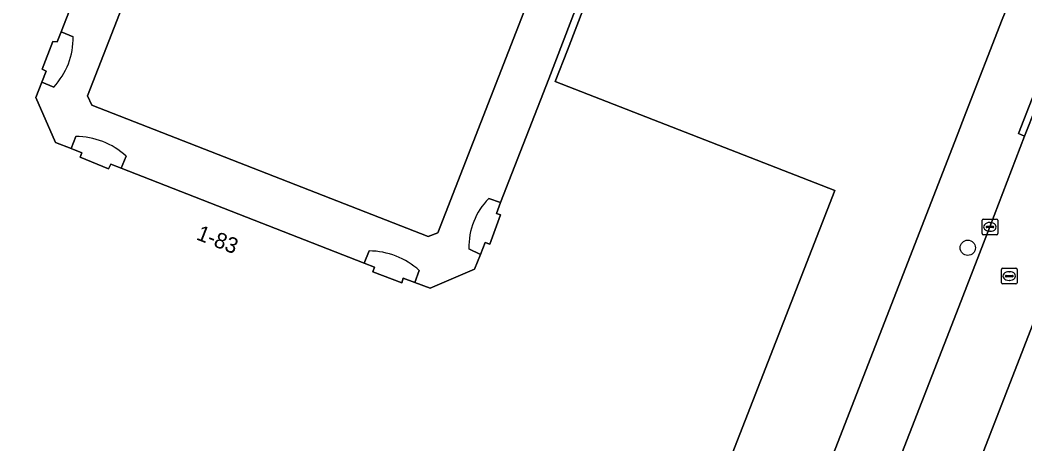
# Model space of a CAD drawing. Extents: x 160023 to 161302, y 384750 to 385707.
# Drawn here: x 160940 to 161004.4, y 385126.8 to 385153.9 of the extents above; entities that cross this region are included whole.
import ezdxf

# ---------------------------------------------------------------- set-up
doc = ezdxf.new("R2010")
doc.units = 0
for name, color, linetype in [('IMGEO_Boom', 7, 'Continuous'), ('IMGEO_Erf', 7, 'Continuous'), ('IMGEO_Kolk', 7, 'Continuous'), ('IMGEO_Pand', 7, 'Continuous'), ('IMGEO_Pand_nummerreeks', 7, 'Continuous'), ('IMGEO_Rijbaan_lokaal_open', 7, 'Continuous'), ('IMGEO_Rioolput', 7, 'Continuous'), ('IMGEO_Voetpad_open', 7, 'Continuous')]:
    doc.layers.add(name, color=color, linetype=linetype)

msp = doc.modelspace()

# ---------------------------------------------------------------- linework, layer by layer
at = {"layer": 'IMGEO_Boom'}
msp.add_circle((161000.727, 385139.322), 0.489, dxfattribs=at)
at = {"layer": 'IMGEO_Erf'}
for points in [[(160968.258, 385210.31), (160944.347, 385149.053), (160944.627, 385148.447), (160966.166, 385140.047), (160966.781, 385140.284), (160972.94, 385156.063)], [(160910.772, 385132.398), (160965.928, 385110.817), (160971.049, 385108.813), (160983.488, 385103.946), (160987.796, 385115.023), (161000, 385146.397), (161000.607, 385147.956), (161002.935, 385153.943), (161003.072, 385154.295), (161023.234, 385206.095)], [(160976.185, 385154.805), (160975.084, 385151.982), (160974.299, 385149.974), (160992.214, 385142.981), (160984.163, 385122.344), (160979.237, 385124.289), (160978.681, 385122.848), (160970.942, 385119.454), (160969.532, 385120.005), (160967.607, 385115.121), (160926.685, 385131.089), (160928.448, 385135.596), (160928.557, 385135.873), (160929.133, 385137.346), (160927.585, 385140.929), (160926.982, 385140.669), (160926.662, 385141.357), (160927.242, 385141.621), (160925.696, 385145.192), (160924.227, 385145.767), (160923.92, 385145.887), (160919.425, 385147.647), (160925.526, 385163.302)]]:
    msp.add_lwpolyline(points, dxfattribs=at)
at = {"layer": 'IMGEO_Kolk'}
for p, q in [((161001.644, 385140.233), (161001.644, 385141.085)), ((161001.719, 385141.159), (161002.571, 385141.159)), ((161002.132, 385140.939), (161002.157, 385140.939)), ((161002.645, 385141.085), (161002.645, 385140.233)), ((161002.571, 385140.159), (161001.719, 385140.159)), ((161001.903, 385140.653), (161001.903, 385140.665)), ((161002.341, 385140.616), (161001.943, 385140.616)), ((161001.946, 385140.702), (161002.344, 385140.702)), ((161002.155, 385140.379), (161002.13, 385140.379)), ((161002.387, 385140.665), (161002.387, 385140.653))]:
    msp.add_line(p, q, dxfattribs=at)
for points in [[(161001.644, 385140.233), (161001.644, 385141.085)], [(161001.719, 385141.159), (161002.571, 385141.159)], [(161002.645, 385141.085), (161002.645, 385140.233)], [(161002.571, 385140.159), (161001.719, 385140.159)]]:
    msp.add_lwpolyline(points, dxfattribs=at)
for centre, radius, start, end in [((161001.721, 385141.083), 0.0765, 91.55205, 178.44795), ((161001.721, 385141.083), 0.0765, 91.55205, 178.44795), ((161002.569, 385141.083), 0.0765, 1.55205, 88.44795), ((161002.569, 385141.083), 0.0765, 1.55205, 88.44795), ((161001.721, 385140.235), 0.0765, 181.55205, 268.44795), ((161001.721, 385140.235), 0.0765, 181.55205, 268.44795), ((161001.943, 385140.662), 0.0403, 85.87752, 175.75265), ((161001.94, 385140.652), 0.0366, 178.93798, 274.71019), ((161002.344, 385140.659), 0.043, 264.86636, 352.45326), ((161002.348, 385140.664), 0.0386, 1.73085, 96.63898), ((161002.569, 385140.235), 0.0765, 271.55205, 358.44795), ((161002.569, 385140.235), 0.0765, 271.55205, 358.44795)]:
    msp.add_arc(centre, radius, start, end, dxfattribs=at)
for centre, major_axis, ratio, start_param, end_param in [((161002.131, 385140.659), (-0.387, 0.002), 0.722429, 4.712389, 7.853982), ((161002.156, 385140.659), (-0.39, 0.002), 0.717154, 1.570796, 4.712389)]:
    msp.add_ellipse(centre, major_axis=major_axis, ratio=ratio, start_param=start_param, end_param=end_param, dxfattribs=at)
at = {"layer": 'IMGEO_Pand'}
for points in [[(160975.758, 385154.971), (160973.902, 385150.135), (160970.808, 385142.213), (160970.537, 385141.518), (160970.798, 385141.426), (160970.114, 385139.562), (160969.823, 385139.651), (160969.515, 385138.891), (160969.134, 385137.952), (160966.291, 385136.732), (160965.306, 385137.096), (160964.566, 385137.369), (160964.475, 385137.074), (160962.632, 385137.771), (160962.73, 385138.079), (160962.068, 385138.337), (160946.511, 385144.408), (160945.841, 385144.669), (160945.697, 385144.377), (160943.883, 385145.125), (160943.979, 385145.403), (160943.293, 385145.672), (160942.289, 385146.066), (160941.033, 385148.947), (160941.416, 385149.926), (160941.691, 385150.628), (160941.442, 385150.763), (160942.125, 385152.52), (160942.401, 385152.496), (160942.655, 385153.147), (160948.714, 385168.695)], [(160925.526, 385163.302), (160919.425, 385147.647), (160923.92, 385145.887), (160924.227, 385145.767), (160925.696, 385145.192), (160927.242, 385141.621), (160926.662, 385141.357), (160926.982, 385140.669), (160927.585, 385140.929), (160929.133, 385137.346), (160928.557, 385135.873), (160928.448, 385135.596), (160926.685, 385131.089), (160967.607, 385115.121), (160969.532, 385120.005), (160970.942, 385119.454), (160978.681, 385122.848), (160979.237, 385124.289), (160984.163, 385122.344), (160992.214, 385142.981), (160974.299, 385149.974), (160975.084, 385151.982), (160976.185, 385154.805)]]:
    msp.add_lwpolyline(points, dxfattribs=at)
at = {"layer": 'IMGEO_Rijbaan_lokaal_open'}
msp.add_lwpolyline([(161038.28, 385233.682), (161031.3, 385216.104), (161028.77, 385209.545), (161026.856, 385204.583), (161006.613, 385152.101), (161004.366, 385146.462), (161002.145, 385140.658), (161000, 385135.154), (160990.177, 385109.949), (160988.24, 385105.037), (160987.494, 385103.214), (160987.239, 385102.551), (160987.122, 385102.248), (160991.758, 385100.463), (161000, 385121.849), (161010.633, 385149.207), (161012.274, 385153.429), (161012.34, 385153.761), (161018.491, 385169.043), (161018.527, 385169.117), (161018.646, 385169.399), (161043.23, 385232.277)], dxfattribs=at)
at = {"layer": 'IMGEO_Rioolput'}
for p, q in [((161002.883, 385137.086), (161002.883, 385137.938)), ((161002.958, 385138.012), (161003.81, 385138.012)), ((161003.142, 385137.506), (161003.142, 385137.518)), ((161003.185, 385137.555), (161003.583, 385137.555)), ((161003.371, 385137.792), (161003.396, 385137.792)), ((161003.626, 385137.518), (161003.626, 385137.506)), ((161003.884, 385137.938), (161003.884, 385137.086)), ((161003.81, 385137.012), (161002.958, 385137.012)), ((161003.58, 385137.469), (161003.182, 385137.469)), ((161003.394, 385137.232), (161003.369, 385137.232))]:
    msp.add_line(p, q, dxfattribs=at)
for points in [[(161002.883, 385137.086), (161002.883, 385137.938)], [(161002.958, 385138.012), (161003.81, 385138.012)], [(161003.884, 385137.938), (161003.884, 385137.086)], [(161003.81, 385137.012), (161002.958, 385137.012)]]:
    msp.add_lwpolyline(points, dxfattribs=at)
for centre, radius, start, end in [((161002.96, 385137.936), 0.0765, 91.55205, 178.44795), ((161002.96, 385137.936), 0.0765, 91.55205, 178.44795), ((161003.182, 385137.515), 0.0403, 85.87752, 175.75265), ((161003.587, 385137.517), 0.0386, 1.73085, 96.63898), ((161003.808, 385137.936), 0.0765, 1.55205, 88.44795), ((161003.808, 385137.936), 0.0765, 1.55205, 88.44795), ((161002.96, 385137.088), 0.0765, 181.55205, 268.44795), ((161002.96, 385137.088), 0.0765, 181.55205, 268.44795), ((161003.179, 385137.505), 0.0366, 178.93798, 274.71019), ((161003.583, 385137.512), 0.043, 264.86636, 352.45326), ((161003.808, 385137.088), 0.0765, 271.55205, 358.44795), ((161003.808, 385137.088), 0.0765, 271.55205, 358.44795)]:
    msp.add_arc(centre, radius, start, end, dxfattribs=at)
for centre, major_axis, ratio, start_param, end_param in [((161003.37, 385137.512), (-0.387, 0.002), 0.722429, 4.712389, 7.853982), ((161003.395, 385137.512), (-0.39, 0.002), 0.717154, 1.570796, 4.712389)]:
    msp.add_ellipse(centre, major_axis=major_axis, ratio=ratio, start_param=start_param, end_param=end_param, dxfattribs=at)
at = {"layer": 'IMGEO_Voetpad_open'}
for points in [[(161000, 385135.154), (161002.145, 385140.658), (161004.366, 385146.462), (161003.978, 385146.645), (161006.172, 385152.27), (161006.613, 385152.101), (161026.856, 385204.583), (161026.39, 385204.762), (161028.304, 385209.724), (161028.77, 385209.545), (161031.3, 385216.104), (161038.28, 385233.682)], [(161031.977, 385232.469), (161031.763, 385231.618), (161029.488, 385222.57), (161029.443, 385222.299), (161027.141, 385216.132), (161025.453, 385211.795), (161023.234, 385206.095), (161003.072, 385154.295), (161002.935, 385153.943), (161000.607, 385147.956), (161000, 385146.397), (160987.796, 385115.023), (160983.488, 385103.946), (160987.239, 385102.551), (160987.494, 385103.214), (160988.24, 385105.037), (160987.824, 385105.215), (160989.763, 385110.123), (160990.177, 385109.949), (161000, 385135.154)], [(160972.94, 385156.063), (160966.781, 385140.284), (160966.166, 385140.047), (160944.627, 385148.447), (160944.347, 385149.053), (160968.258, 385210.31)], [(160949.469, 385168.413), (160948.714, 385168.695), (160942.655, 385153.147), (160943.431, 385152.836)], [(160970.041, 385142.478), (160970.808, 385142.213), (160973.902, 385150.135), (160975.758, 385154.971)], [(160943.431, 385152.836), (160942.655, 385153.147), (160942.401, 385152.496), (160942.125, 385152.52), (160941.442, 385150.763), (160941.691, 385150.628), (160941.416, 385149.926), (160942.185, 385149.614)], [(160942.185, 385149.614), (160941.416, 385149.926), (160941.033, 385148.947), (160942.289, 385146.066), (160943.293, 385145.672), (160943.592, 385146.442)], [(161013.372, 385148.078), (161010.633, 385149.207), (161000, 385121.849), (160991.758, 385100.463), (160991.248, 385099.14)], [(160943.592, 385146.442), (160943.293, 385145.672), (160943.979, 385145.403), (160943.883, 385145.125), (160945.697, 385144.377), (160945.841, 385144.669), (160946.511, 385144.408), (160946.814, 385145.188)], [(160946.814, 385145.188), (160946.511, 385144.408), (160962.068, 385138.337), (160962.387, 385139.118)], [(160968.777, 385139.256), (160969.515, 385138.891), (160969.823, 385139.651), (160970.114, 385139.562), (160970.798, 385141.426), (160970.537, 385141.518), (160970.808, 385142.213), (160970.041, 385142.478)], [(160962.387, 385139.118), (160962.068, 385138.337), (160962.73, 385138.079), (160962.632, 385137.771), (160964.475, 385137.074), (160964.566, 385137.369), (160965.306, 385137.096), (160965.599, 385137.864)], [(160965.599, 385137.864), (160965.306, 385137.096), (160966.291, 385136.732), (160969.134, 385137.952), (160969.515, 385138.891), (160968.777, 385139.256)]]:
    msp.add_lwpolyline(points, dxfattribs=at)
msp.add_lwpolyline([(161006.613, 385152.101), (161006.172, 385152.27), (161003.978, 385146.645), (161004.366, 385146.462)], close=True, dxfattribs=at)
for centre, radius, start, end in [((160938.806, 385152.772), 4.625, 316.92836, 0.78704), ((160938.806, 385152.772), 4.625, 316.92836, 0.78704), ((160943.6, 385141.697), 4.745, 47.36898, 90.09912), ((160943.6, 385141.697), 4.745, 47.36898, 90.09912), ((160973.2, 385139.38), 4.425, 135.55596, 181.6036), ((160973.2, 385139.38), 4.425, 135.55596, 181.6036), ((160962.361, 385134.311), 4.807, 47.65795, 89.68961), ((160962.361, 385134.311), 4.807, 47.65795, 89.68961)]:
    msp.add_arc(centre, radius, start, end, dxfattribs=at)

# ---------------------------------------------------------------- texts
at = {"layer": 'IMGEO_Pand_nummerreeks'}
msp.add_text('1-83', height=1, rotation=338.68217, dxfattribs=at).set_placement((160951.253, 385139.874))

doc.saveas('drawing.dxf')
